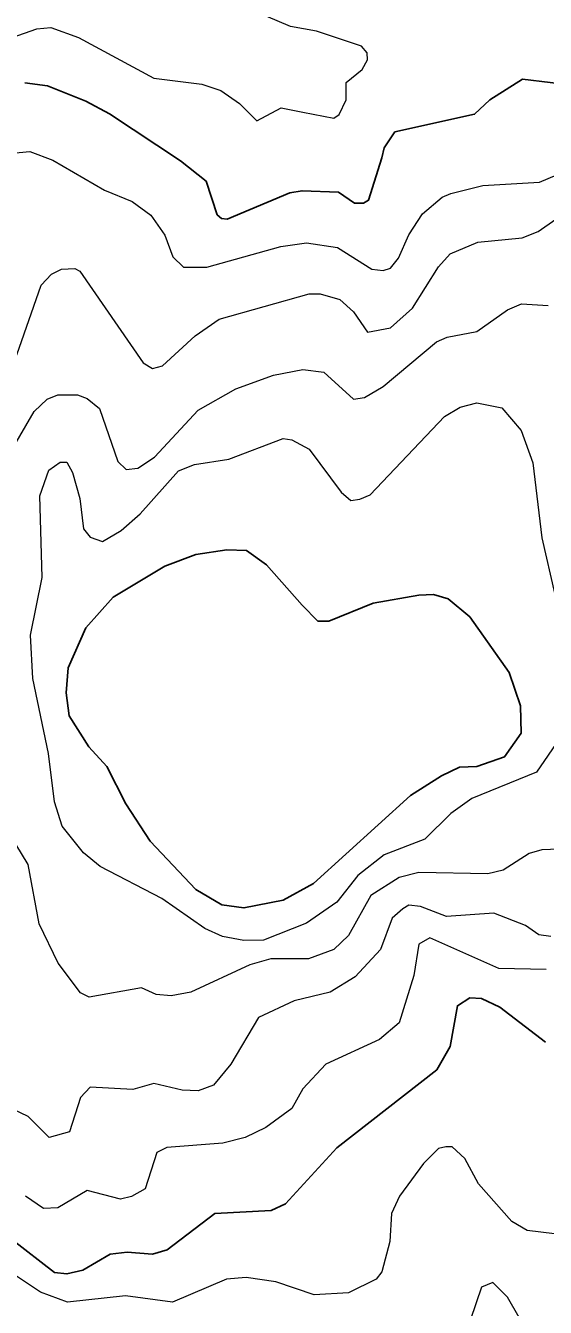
# Model space of a CAD drawing. Extents: x 294.2 to 320.3, y 7482.7 to 7510.7.
# Drawn here: x 316.619 to 317.157, y 7494.725 to 7496.053 of the extents above; entities that cross this region are included whole.
import ezdxf

# ---------------------------------------------------------------- set-up
doc = ezdxf.new("R2010")
doc.units = 0
doc.header["$LTSCALE"] = 0.032
doc.layers.add('1', color=7, linetype='Continuous', lineweight=25)
doc.layers.add('2', color=7, linetype='Continuous', lineweight=13)

msp = doc.modelspace()

# ---------------------------------------------------------------- linework, layer by layer
at = {"layer": '1'}
for points in [[(316.618, 7495.9934), (316.6415, 7495.9904), (316.6814, 7495.9745), (316.7057, 7495.9612), (316.7794, 7495.9125), (316.8059, 7495.8913), (316.8172, 7495.8566), (316.8218, 7495.8528), (316.8278, 7495.8521), (316.8925, 7495.8793), (316.9053, 7495.8815), (316.9431, 7495.88), (316.9597, 7495.8687), (316.9688, 7495.8687), (316.974, 7495.8717), (316.988, 7495.9155), (316.9903, 7495.9261), (317.0016, 7495.9427), (317.084, 7495.9608), (317.0999, 7495.9759), (317.1336, 7495.997), (317.191, 7495.9902)], [(317.1577, 7494.9995), (317.1101, 7495.0357), (317.0912, 7495.0448), (317.0791, 7495.0455), (317.0663, 7495.0372), (317.0587, 7494.9949), (317.0448, 7494.9709), (316.9413, 7494.8901), (316.8883, 7494.8319), (316.8732, 7494.8251), (316.8149, 7494.8221), (316.7656, 7494.7842), (316.7505, 7494.7797), (316.7241, 7494.782), (316.7066, 7494.7797), (316.6783, 7494.7631), (316.6617, 7494.7593), (316.6488, 7494.7608), (316.6042, 7494.7955)]]:
    msp.add_lwpolyline(points, dxfattribs=at)
msp.add_lwpolyline([(316.9055, 7495.4522), (316.8683, 7495.4939), (316.8479, 7495.5088), (316.8274, 7495.5096), (316.7951, 7495.5046), (316.7632, 7495.4925), (316.7095, 7495.4606), (316.6812, 7495.4288), (316.6631, 7495.3871), (316.6608, 7495.3612), (316.6639, 7495.3376), (316.6844, 7495.3053), (316.703, 7495.2849), (316.7227, 7495.2463), (316.7478, 7495.2078), (316.7954, 7495.1575), (316.8222, 7495.1418), (316.845, 7495.1386), (316.8858, 7495.1465), (316.9173, 7495.1638), (317.0175, 7495.255), (317.0498, 7495.2755), (317.0684, 7495.2844), (317.0863, 7495.285), (317.1151, 7495.2952), (317.1324, 7495.3196), (317.1317, 7495.3479), (317.1199, 7495.3825), (317.0792, 7495.4401), (317.0568, 7495.4587), (317.0416, 7495.4631), (317.0262, 7495.4625), (316.979, 7495.4542), (316.933, 7495.4357), (316.9215, 7495.4357)], close=True, dxfattribs=at)
at = {"layer": '2'}
for points in [[(316.9668, 7496.0314), (316.9203, 7496.0467), (316.8934, 7496.0518), (316.8315, 7496.078), (316.7555, 7496.122), (316.7242, 7496.1437), (316.7159, 7496.1553)], [(316.6049, 7496.0403), (316.6304, 7496.0492), (316.645, 7496.0505), (316.6738, 7496.0403), (316.7517, 7495.9982), (316.8015, 7495.9918), (316.8213, 7495.9854), (316.8404, 7495.972), (316.8583, 7495.9541), (316.8838, 7495.9675), (316.9062, 7495.9631), (316.9381, 7495.9567), (316.9439, 7495.9605), (316.9509, 7495.9758), (316.9509, 7495.9937), (316.9675, 7496.0071), (316.9732, 7496.0173), (316.9726, 7496.0244), (316.9668, 7496.0314)], [(317.0927, 7495.8871), (317.1514, 7495.8903), (317.1782, 7495.9018), (317.2127, 7495.9267), (317.2382, 7495.935), (317.2561, 7495.9363), (317.2816, 7495.9299)], [(316.5972, 7495.9197), (316.6234, 7495.9222), (316.647, 7495.9133), (316.7006, 7495.882), (316.7293, 7495.8705), (316.7485, 7495.8564), (316.7632, 7495.8354), (316.7715, 7495.813), (316.7824, 7495.8022), (316.8066, 7495.8022), (316.8832, 7495.8239), (316.91, 7495.8277), (316.942, 7495.8226), (316.9777, 7495.8002), (316.9892, 7495.7989), (316.9969, 7495.8015), (317.0052, 7495.8118), (317.016, 7495.836), (317.03, 7495.8577), (317.0505, 7495.875), (317.0594, 7495.8788), (317.0927, 7495.8871)], [(316.6099, 7495.7115), (316.6349, 7495.7837), (316.6457, 7495.7951), (316.6559, 7495.8002), (316.67, 7495.8009), (316.6751, 7495.7983), (316.7408, 7495.7032), (316.7504, 7495.6975), (316.7606, 7495.7), (316.7945, 7495.7313), (316.8194, 7495.7485), (316.9126, 7495.7747), (316.9241, 7495.7747), (316.9445, 7495.769), (316.9585, 7495.7562), (316.9732, 7495.7351), (316.9968, 7495.7396), (317.0198, 7495.76), (317.0466, 7495.8028), (317.0588, 7495.8162), (317.0875, 7495.8283), (317.1335, 7495.8328), (317.1501, 7495.8392), (317.1865, 7495.8648)], [(316.6042, 7495.6126), (316.6278, 7495.6527), (316.6412, 7495.6655), (316.6521, 7495.67), (316.6725, 7495.67), (316.6827, 7495.6662), (316.6955, 7495.656), (316.7146, 7495.601), (316.7229, 7495.5928), (316.7351, 7495.594), (316.7523, 7495.6055), (316.7977, 7495.6541), (316.8366, 7495.6764), (316.8756, 7495.6904), (316.9062, 7495.6962), (316.9279, 7495.6936), (316.9585, 7495.6655), (316.9701, 7495.6674), (316.9892, 7495.6789), (317.0447, 7495.7249), (317.0556, 7495.73), (317.0863, 7495.7358), (317.1182, 7495.7581), (317.1328, 7495.7645), (317.1603, 7495.7626)], [(317.1724, 7495.3143), (317.1482, 7495.2793), (317.0812, 7495.2518), (317.0594, 7495.2365), (317.0326, 7495.2097), (316.9905, 7495.1937), (316.963, 7495.172), (316.9413, 7495.1445), (316.91, 7495.1228), (316.8655, 7495.1052), (316.845, 7495.1047), (316.8228, 7495.109), (316.8047, 7495.1171), (316.76, 7495.1484), (316.6961, 7495.1816), (316.6789, 7495.1956), (316.6566, 7495.2231), (316.6489, 7495.2486), (316.6425, 7495.2984), (316.6265, 7495.3763), (316.624, 7495.421), (316.6361, 7495.481), (316.6336, 7495.5653), (316.6431, 7495.5921), (316.6547, 7495.6004), (316.6616, 7495.6004), (316.6674, 7495.5896), (316.675, 7495.5628), (316.6789, 7495.5314), (316.6859, 7495.5225), (316.6987, 7495.518), (316.7178, 7495.5295), (316.7377, 7495.5468), (316.7772, 7495.5915), (316.7938, 7495.5979), (316.8296, 7495.6036), (316.8858, 7495.6247), (316.8947, 7495.6234), (316.9126, 7495.6138), (316.9458, 7495.5691), (316.956, 7495.5608), (316.965, 7495.5621), (316.9758, 7495.5665), (317.053, 7495.6477), (317.069, 7495.6572), (317.0863, 7495.6617), (317.1124, 7495.6566), (317.1322, 7495.633), (317.1444, 7495.5998), (317.1539, 7495.5219), (317.1673, 7495.4632)], [(316.873, 7495.0857), (316.8513, 7495.0794), (316.79, 7495.0513), (316.7696, 7495.0475), (316.7542, 7495.0488), (316.7389, 7495.0558), (316.6846, 7495.0462), (316.6757, 7495.0507), (316.6527, 7495.0813), (316.6329, 7495.1222), (316.6214, 7495.1835), (316.6029, 7495.2142)], [(317.1718, 7495.1995), (317.1539, 7495.1988), (317.1405, 7495.195), (317.1137, 7495.1778), (317.0978, 7495.1739), (317.0262, 7495.1752), (317.0058, 7495.1701), (316.9764, 7495.1515), (316.9534, 7495.1101), (316.9381, 7495.0954), (316.9119, 7495.0858), (316.873, 7495.0857)], [(317.1629, 7495.1088), (317.1507, 7495.1107), (317.1367, 7495.1203), (317.1041, 7495.1331), (317.055, 7495.1298), (317.0281, 7495.14), (317.016, 7495.1413), (317.0096, 7495.1375), (316.9988, 7495.1279), (316.9866, 7495.0954), (316.9604, 7495.0673), (316.9343, 7495.0513), (316.8973, 7495.0423)], [(317.1584, 7495.0749), (317.1093, 7495.0756), (317.0377, 7495.1075), (317.0262, 7495.1011), (317.0211, 7495.0686), (317.0058, 7495.0194), (316.9854, 7495.0021), (316.9298, 7494.9766), (316.9062, 7494.9511), (316.8947, 7494.9306), (316.8679, 7494.9109), (316.8462, 7494.9007), (316.8232, 7494.8949), (316.7651, 7494.8904), (316.7549, 7494.8853), (316.7427, 7494.8476), (316.7287, 7494.8394), (316.7172, 7494.8368), (316.6827, 7494.8457), (316.6521, 7494.8279), (316.6374, 7494.8272), (316.6189, 7494.84)], [(316.8973, 7495.0423), (316.8602, 7495.0251), (316.8315, 7494.9766), (316.8136, 7494.9549), (316.7977, 7494.9492), (316.7811, 7494.9498), (316.7517, 7494.9568), (316.73, 7494.9505), (316.6859, 7494.953), (316.6757, 7494.9421), (316.6642, 7494.9064), (316.6432, 7494.9007), (316.6214, 7494.9224), (316.5908, 7494.937)], [(317.1667, 7494.801), (317.1386, 7494.8042), (317.1226, 7494.8138), (317.0882, 7494.8528), (317.0741, 7494.8789), (317.0607, 7494.891), (317.0543, 7494.891), (317.0467, 7494.8892), (317.0313, 7494.8738), (317.0064, 7494.84)], [(317.0064, 7494.84), (316.9981, 7494.8221), (316.9962, 7494.7928), (316.9879, 7494.7614), (316.9822, 7494.7538), (316.9535, 7494.7398), (316.9177, 7494.7378)], [(316.9177, 7494.7378), (316.8781, 7494.7512), (316.8475, 7494.7557), (316.827, 7494.7538), (316.7709, 7494.7301), (316.7223, 7494.7365), (316.6623, 7494.7301), (316.6342, 7494.7404), (316.601, 7494.7627)], [(317.1424, 7494.6931), (317.1182, 7494.7353), (317.1029, 7494.7506), (317.0913, 7494.7455), (317.0798, 7494.7123)]]:
    msp.add_lwpolyline(points, dxfattribs=at)

doc.saveas('drawing.dxf')
